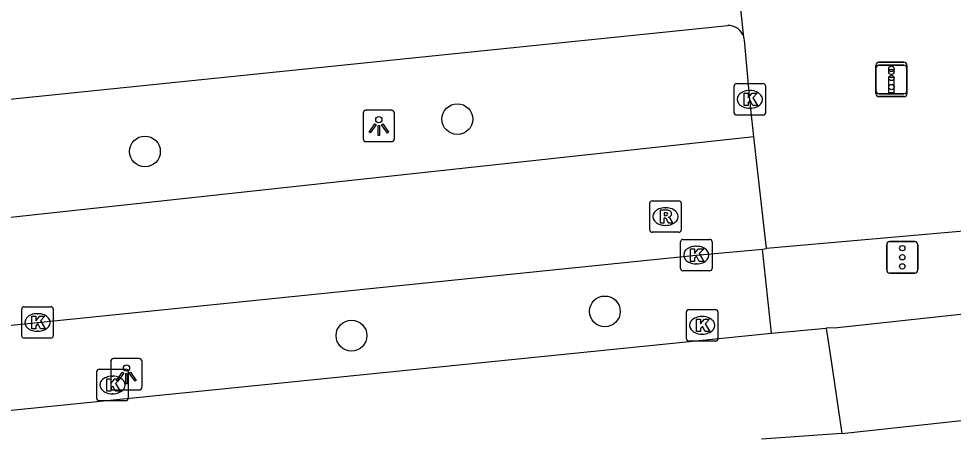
# Model space of a CAD drawing. Extents: x 160676 to 161153, y 383244 to 383713.
# Drawn here: x 161106.09 to 161135.79, y 383558.11 to 383571.4 of the extents above; entities that cross this region are included whole.
import ezdxf

# ---------------------------------------------------------------- set-up
doc = ezdxf.new("R2010")
doc.units = 0
for name, color, linetype in [('IMGEO_Boom', 7, 'Continuous'), ('IMGEO_Drukknoppaal', 7, 'Continuous'), ('IMGEO_Fietspad_gesloten', 7, 'Continuous'), ('IMGEO_Kolk', 7, 'Continuous'), ('IMGEO_Lichtpunt', 7, 'Continuous'), ('IMGEO_OVBaan_gesloten', 7, 'Continuous'), ('IMGEO_Rijbaan_lokaal_gesloten', 7, 'Continuous'), ('IMGEO_Rioolput', 7, 'Continuous'), ('IMGEO_Verkeerseiland_open', 7, 'Continuous'), ('IMGEO_Verkeersregelinstallatiepaal', 7, 'Continuous')]:
    doc.layers.add(name, color=color, linetype=linetype)

msp = doc.modelspace()

# ---------------------------------------------------------------- linework, layer by layer
at = {"layer": 'IMGEO_Boom'}
for centre in [(161120.031, 383568.205), (161110.102, 383567.176), (161124.718, 383562.088), (161116.666, 383561.316)]:
    msp.add_circle(centre, 0.489, dxfattribs=at)
at = {"layer": 'IMGEO_Drukknoppaal'}
for p, q in [((161133.327, 383569.02), (161133.327, 383569.82)), ((161133.327, 383569.82), (161133.327, 383569.02)), ((161133.427, 383569.92), (161134.217, 383569.92)), ((161134.217, 383569.92), (161133.427, 383569.92)), ((161134.317, 383569.82), (161134.317, 383569.02)), ((161134.317, 383569.02), (161134.317, 383569.82)), ((161134.217, 383568.92), (161133.427, 383568.92)), ((161133.427, 383568.92), (161134.217, 383568.92))]:
    msp.add_line(p, q, dxfattribs=at)
msp.add_lwpolyline([(161133.897, 383569.545), (161133.897, 383569.045), (161133.747, 383569.045), (161133.747, 383569.545), (161133.897, 383569.545)], dxfattribs=at)
msp.add_circle((161133.822, 383569.71), 0.085, dxfattribs=at)
for centre, start, end in [((161133.427, 383569.82), 90, 180), ((161133.427, 383569.82), 90, 180), ((161134.217, 383569.82), 0, 90), ((161134.217, 383569.82), 360, 90), ((161133.427, 383569.02), 180, 270), ((161133.427, 383569.02), 180, 270), ((161134.217, 383569.02), 270, 0), ((161134.217, 383569.02), 270, 0)]:
    msp.add_arc(centre, 0.1, start, end, dxfattribs=at)
at = {"layer": 'IMGEO_Fietspad_gesloten'}
for points in [[(161145.5, 383563.019), (161132.11, 383561.564), (161131.751, 383561.552)], [(161053.666, 383553.653), (161130.013, 383561.398)], [(161130.013, 383561.398), (161131.751, 383561.552)], [(161131.751, 383561.552), (161131.905, 383560.511), (161132.245, 383558.207)], [(161132.245, 383558.207), (161148.423, 383559.968)], [(161132.245, 383558.207), (161129.695, 383558.017)]]:
    msp.add_lwpolyline(points, dxfattribs=at)
at = {"layer": 'IMGEO_Kolk'}
for p, q in [((161128.823, 383568.408), (161128.823, 383569.26)), ((161128.898, 383569.334), (161129.75, 383569.334)), ((161129.311, 383569.114), (161129.336, 383569.114)), ((161129.824, 383569.26), (161129.824, 383568.408)), ((161129.334, 383568.554), (161129.309, 383568.554)), ((161129.75, 383568.334), (161128.898, 383568.334)), ((161127.122, 383563.453), (161127.122, 383564.305)), ((161127.197, 383564.379), (161128.049, 383564.379)), ((161128.123, 383564.305), (161128.123, 383563.453)), ((161127.61, 383564.159), (161127.635, 383564.159)), ((161127.633, 383563.599), (161127.608, 383563.599)), ((161128.049, 383563.379), (161127.197, 383563.379)), ((161106.263, 383562.235), (161107.115, 383562.235)), ((161106.188, 383561.309), (161106.188, 383562.161)), ((161106.676, 383562.015), (161106.701, 383562.015)), ((161107.189, 383562.161), (161107.189, 383561.309)), ((161127.309, 383561.218), (161127.309, 383562.07)), ((161127.384, 383562.144), (161128.236, 383562.144)), ((161127.797, 383561.924), (161127.822, 383561.924)), ((161128.31, 383562.07), (161128.31, 383561.218)), ((161106.699, 383561.455), (161106.674, 383561.455)), ((161127.82, 383561.364), (161127.795, 383561.364)), ((161107.115, 383561.235), (161106.263, 383561.235)), ((161128.236, 383561.144), (161127.384, 383561.144)), ((161108.57, 383559.32), (161108.57, 383560.172)), ((161108.645, 383560.246), (161109.497, 383560.246)), ((161109.571, 383560.172), (161109.571, 383559.32)), ((161109.058, 383560.026), (161109.083, 383560.026)), ((161109.081, 383559.466), (161109.056, 383559.466)), ((161109.497, 383559.246), (161108.645, 383559.246))]:
    msp.add_line(p, q, dxfattribs=at)
for points in [[(161128.823, 383568.408), (161128.823, 383569.26)], [(161128.898, 383569.334), (161129.75, 383569.334)], [(161129.824, 383569.26), (161129.824, 383568.408)], [(161129.144, 383569.034), (161129.267, 383569.034), (161129.267, 383568.883), (161129.397, 383569.034), (161129.561, 383569.034), (161129.415, 383568.883), (161129.568, 383568.634), (161129.416, 383568.634), (161129.331, 383568.798), (161129.267, 383568.731), (161129.267, 383568.634), (161129.144, 383568.634), (161129.144, 383569.034)], [(161129.75, 383568.334), (161128.898, 383568.334)], [(161127.122, 383563.453), (161127.122, 383564.305)], [(161127.197, 383564.379), (161128.049, 383564.379)], [(161128.123, 383564.305), (161128.123, 383563.453)], [(161127.443, 383564.079), (161127.566, 383564.079), (161127.566, 383563.928), (161127.696, 383564.079), (161127.86, 383564.079), (161127.714, 383563.928), (161127.867, 383563.679), (161127.715, 383563.679), (161127.63, 383563.843), (161127.566, 383563.776), (161127.566, 383563.679), (161127.443, 383563.679), (161127.443, 383564.079)], [(161128.049, 383563.379), (161127.197, 383563.379)], [(161106.263, 383562.235), (161107.115, 383562.235)], [(161106.188, 383561.309), (161106.188, 383562.161)], [(161106.509, 383561.935), (161106.632, 383561.935), (161106.632, 383561.784), (161106.762, 383561.935), (161106.926, 383561.935), (161106.78, 383561.784), (161106.933, 383561.535), (161106.781, 383561.535), (161106.696, 383561.699), (161106.632, 383561.632), (161106.632, 383561.535), (161106.509, 383561.535), (161106.509, 383561.935)], [(161107.189, 383562.161), (161107.189, 383561.309)], [(161127.309, 383561.218), (161127.309, 383562.07)], [(161127.384, 383562.144), (161128.236, 383562.144)], [(161128.31, 383562.07), (161128.31, 383561.218)], [(161127.63, 383561.844), (161127.753, 383561.844), (161127.753, 383561.693), (161127.883, 383561.844), (161128.047, 383561.844), (161127.901, 383561.693), (161128.054, 383561.444), (161127.902, 383561.444), (161127.817, 383561.608), (161127.753, 383561.541), (161127.753, 383561.444), (161127.63, 383561.444), (161127.63, 383561.844)], [(161107.115, 383561.235), (161106.263, 383561.235)], [(161128.236, 383561.144), (161127.384, 383561.144)], [(161108.57, 383559.32), (161108.57, 383560.172)], [(161108.645, 383560.246), (161109.497, 383560.246)], [(161109.571, 383560.172), (161109.571, 383559.32)], [(161108.891, 383559.946), (161109.014, 383559.946), (161109.014, 383559.795), (161109.144, 383559.946), (161109.308, 383559.946), (161109.162, 383559.795), (161109.315, 383559.546), (161109.163, 383559.546), (161109.078, 383559.71), (161109.014, 383559.643), (161109.014, 383559.546), (161108.891, 383559.546), (161108.891, 383559.946)], [(161109.497, 383559.246), (161108.645, 383559.246)]]:
    msp.add_lwpolyline(points, dxfattribs=at)
for centre, start, end in [((161128.9, 383569.258), 91.552, 178.448), ((161128.9, 383569.258), 91.552, 178.448), ((161129.748, 383569.258), 1.552, 88.448), ((161129.748, 383569.258), 1.552, 88.448), ((161128.9, 383568.41), 181.552, 268.448), ((161128.9, 383568.41), 181.552, 268.448), ((161129.748, 383568.41), 271.552, 358.448), ((161129.748, 383568.41), 271.552, 358.448), ((161127.199, 383564.303), 91.552, 178.448), ((161127.199, 383564.303), 91.552, 178.448), ((161128.047, 383564.303), 1.552, 88.448), ((161128.047, 383564.303), 1.552, 88.448), ((161127.199, 383563.455), 181.552, 268.448), ((161127.199, 383563.455), 181.552, 268.448), ((161128.047, 383563.455), 271.552, 358.448), ((161128.047, 383563.455), 271.552, 358.448), ((161106.265, 383562.159), 91.552, 178.448), ((161106.265, 383562.159), 91.552, 178.448), ((161107.113, 383562.159), 1.552, 88.448), ((161107.113, 383562.159), 1.552, 88.448), ((161127.386, 383562.068), 91.552, 178.448), ((161127.386, 383562.068), 91.552, 178.448), ((161128.234, 383562.068), 1.552, 88.448), ((161128.234, 383562.068), 1.552, 88.448), ((161106.265, 383561.311), 181.552, 268.448), ((161106.265, 383561.311), 181.552, 268.448), ((161107.113, 383561.311), 271.552, 358.448), ((161107.113, 383561.311), 271.552, 358.448), ((161127.386, 383561.22), 181.552, 268.448), ((161127.386, 383561.22), 181.552, 268.448), ((161128.234, 383561.22), 271.552, 358.448), ((161128.234, 383561.22), 271.552, 358.448), ((161108.647, 383560.17), 91.552, 178.448), ((161108.647, 383560.17), 91.552, 178.448), ((161109.495, 383560.17), 1.552, 88.448), ((161109.495, 383560.17), 1.552, 88.448), ((161108.647, 383559.322), 181.552, 268.448), ((161108.647, 383559.322), 181.552, 268.448), ((161109.495, 383559.322), 271.552, 358.448), ((161109.495, 383559.322), 271.552, 358.448)]:
    msp.add_arc(centre, 0.0765, start, end, dxfattribs=at)
for centre, major_axis, ratio, start_param, end_param in [((161129.31, 383568.834), (-0.387, 0.002), 0.722429, 4.712389, 7.853982), ((161129.335, 383568.834), (-0.39, 0.002), 0.717154, 1.570796, 4.712389), ((161127.609, 383563.879), (-0.387, 0.002), 0.722429, 4.712389, 7.853982), ((161127.634, 383563.879), (-0.39, 0.002), 0.717154, 1.570796, 4.712389), ((161106.675, 383561.735), (-0.387, 0.002), 0.722429, 4.712389, 7.853982), ((161106.7, 383561.735), (-0.39, 0.002), 0.717154, 1.570796, 4.712389), ((161127.796, 383561.644), (-0.387, 0.002), 0.722429, 4.712389, 7.853982), ((161127.821, 383561.644), (-0.39, 0.002), 0.717154, 1.570796, 4.712389), ((161109.057, 383559.746), (-0.387, 0.002), 0.722429, 4.712389, 7.853982), ((161109.082, 383559.746), (-0.39, 0.002), 0.717154, 1.570796, 4.712389)]:
    msp.add_ellipse(centre, major_axis=major_axis, ratio=ratio, start_param=start_param, end_param=end_param, dxfattribs=at)
at = {"layer": 'IMGEO_Lichtpunt'}
for p, q in [((161117.938, 383568.485), (161117.13, 383568.485)), ((161117.938, 383568.485), (161117.13, 383568.485)), ((161117.036, 383568.39), (161117.036, 383567.583)), ((161117.036, 383568.39), (161117.036, 383567.583)), ((161118.032, 383567.583), (161118.032, 383568.39)), ((161118.032, 383567.583), (161118.032, 383568.39)), ((161117.13, 383567.489), (161117.938, 383567.489)), ((161117.13, 383567.489), (161117.938, 383567.489)), ((161109.016, 383560.49), (161109.016, 383559.683)), ((161109.016, 383560.49), (161109.016, 383559.683)), ((161109.918, 383560.585), (161109.11, 383560.585)), ((161109.918, 383560.585), (161109.11, 383560.585)), ((161110.012, 383559.683), (161110.012, 383560.49)), ((161110.012, 383559.683), (161110.012, 383560.49)), ((161109.11, 383559.589), (161109.918, 383559.589)), ((161109.11, 383559.589), (161109.918, 383559.589))]:
    msp.add_line(p, q, dxfattribs=at)
for points in [[(161117.41, 383568.054), (161117.449, 383568.026), (161117.261, 383567.764), (161117.223, 383567.791), (161117.41, 383568.054)], [(161117.512, 383568.006), (161117.559, 383568.006), (161117.559, 383567.684), (161117.512, 383567.684), (161117.512, 383568.006)], [(161117.622, 383568.026), (161117.66, 383568.053), (161117.847, 383567.791), (161117.808, 383567.763), (161117.622, 383568.026)], [(161109.39, 383560.154), (161109.429, 383560.126), (161109.241, 383559.864), (161109.203, 383559.891), (161109.39, 383560.154)], [(161109.602, 383560.126), (161109.64, 383560.153), (161109.827, 383559.891), (161109.788, 383559.863), (161109.602, 383560.126)], [(161109.492, 383560.106), (161109.539, 383560.106), (161109.539, 383559.784), (161109.492, 383559.784), (161109.492, 383560.106)]]:
    msp.add_lwpolyline(points, dxfattribs=at)
for centre in [(161117.535, 383568.188), (161109.515, 383560.288)]:
    msp.add_circle(centre, 0.0994, dxfattribs=at)
for centre, start, end in [((161117.13, 383568.39), 90, 180), ((161117.13, 383568.39), 90, 180), ((161117.938, 383568.39), 0, 90), ((161117.938, 383568.39), 0, 90), ((161117.13, 383567.583), 180, 270), ((161117.13, 383567.583), 180, 270), ((161117.938, 383567.583), 270, 0), ((161117.938, 383567.583), 270, 360), ((161109.11, 383560.49), 90, 180), ((161109.11, 383560.49), 90, 180), ((161109.918, 383560.49), 0, 90), ((161109.918, 383560.49), 0, 90), ((161109.11, 383559.683), 180, 270), ((161109.11, 383559.683), 180, 270), ((161109.918, 383559.683), 270, 0), ((161109.918, 383559.683), 270, 360)]:
    msp.add_arc(centre, 0.0946, start, end, dxfattribs=at)
at = {"layer": 'IMGEO_OVBaan_gesloten'}
for points in [[(161129.136, 383570.809), (161128.738, 383574.467)], [(161015.36, 383559.547), (161128.627, 383571.185)]]:
    msp.add_lwpolyline(points, dxfattribs=at)
for centre, radius, start, end in [((161128.633, 383570.662), 0.523, 26.9733, 90.7081), ((161128.63, 383570.659), 0.528, 16.5365, 27.0664)]:
    msp.add_arc(centre, radius, start, end, dxfattribs=at)
at = {"layer": 'IMGEO_Rijbaan_lokaal_gesloten'}
for points in [[(161129.447, 383567.638), (161129.324, 383568.834), (161129.155, 383570.714)], [(161129.447, 383567.638), (161040.346, 383557.963), (161015.911, 383554.341)], [(161129.854, 383564.086), (161129.447, 383567.638)], [(161138.761, 383564.878), (161129.854, 383564.086)], [(161053.368, 383556.276), (161055.51, 383556.475), (161070.913, 383558.041), (161089.308, 383559.955), (161106.689, 383561.735), (161127.623, 383563.879), (161129.727, 383564.069)], [(161129.727, 383564.069), (161129.854, 383564.086)]]:
    msp.add_lwpolyline(points, dxfattribs=at)
msp.add_arc((161128.695, 383570.671), 0.461, 5.2844, 17.3355, dxfattribs=at)
at = {"layer": 'IMGEO_Rioolput'}
for p, q in [((161126.143, 383564.679), (161126.143, 383565.531)), ((161126.218, 383565.605), (161127.07, 383565.605)), ((161127.144, 383565.531), (161127.144, 383564.679)), ((161126.631, 383565.385), (161126.656, 383565.385)), ((161127.07, 383564.605), (161126.218, 383564.605)), ((161126.654, 383564.825), (161126.629, 383564.825))]:
    msp.add_line(p, q, dxfattribs=at)
for points in [[(161126.143, 383564.679), (161126.143, 383565.531)], [(161126.218, 383565.605), (161127.07, 383565.605)], [(161127.144, 383565.531), (161127.144, 383564.679)], [(161126.732, 383565.303), (161126.48, 383565.305), (161126.48, 383564.905)], [(161126.658, 383565.224), (161126.604, 383565.224), (161126.604, 383565.143)], [(161126.48, 383564.905), (161126.604, 383564.905), (161126.604, 383565.067), (161126.615, 383565.067)], [(161126.604, 383565.143), (161126.656, 383565.143)], [(161126.662, 383565.038), (161126.733, 383564.905), (161126.873, 383564.905), (161126.808, 383565.031)], [(161127.07, 383564.605), (161126.218, 383564.605)]]:
    msp.add_lwpolyline(points, dxfattribs=at)
for centre, radius, start, end in [((161126.22, 383565.529), 0.0765, 91.552, 178.448), ((161126.22, 383565.529), 0.0765, 91.552, 178.448), ((161127.068, 383565.529), 0.0765, 1.552, 88.448), ((161127.068, 383565.529), 0.0765, 1.552, 88.448), ((161126.664, 383565.128), 0.0964, 77.0061, 93.1865), ((161126.678, 383565.185), 0.0378, 276.6634, 79.6772), ((161126.731, 383565.193), 0.109, 350.3612, 89.416), ((161126.614, 383565.014), 0.0533, 26.0293, 88.6989), ((161126.64, 383565.332), 0.19, 274.7715, 282.9687), ((161126.729, 383565.193), 0.112, 277.5842, 350.9817), ((161126.713, 383564.978), 0.108, 29.5134, 73.7905), ((161126.22, 383564.681), 0.0765, 181.552, 268.448), ((161126.22, 383564.681), 0.0765, 181.552, 268.448), ((161127.068, 383564.681), 0.0765, 271.552, 358.448), ((161127.068, 383564.681), 0.0765, 271.552, 358.448)]:
    msp.add_arc(centre, radius, start, end, dxfattribs=at)
for centre, major_axis, ratio, start_param, end_param in [((161126.63, 383565.105), (-0.387, 0.002), 0.722429, 4.712389, 7.853982), ((161126.655, 383565.105), (-0.39, 0.002), 0.717154, 1.570796, 4.712389)]:
    msp.add_ellipse(centre, major_axis=major_axis, ratio=ratio, start_param=start_param, end_param=end_param, dxfattribs=at)
at = {"layer": 'IMGEO_Verkeerseiland_open'}
msp.add_lwpolyline([(161130.013, 383561.398), (161129.727, 383564.069)], dxfattribs=at)
at = {"layer": 'IMGEO_Verkeersregelinstallatiepaal'}
for p, q in [((161133.428, 383570.014), (161134.218, 383570.014)), ((161134.218, 383570.014), (161133.428, 383570.014)), ((161133.328, 383569.114), (161133.328, 383569.914)), ((161133.328, 383569.914), (161133.328, 383569.114)), ((161134.318, 383569.914), (161134.318, 383569.114)), ((161134.318, 383569.114), (161134.318, 383569.914)), ((161134.218, 383569.014), (161133.428, 383569.014)), ((161133.428, 383569.014), (161134.218, 383569.014)), ((161133.775, 383564.309), (161134.565, 383564.309)), ((161134.565, 383564.309), (161133.775, 383564.309)), ((161133.675, 383563.409), (161133.675, 383564.209)), ((161133.675, 383564.209), (161133.675, 383563.409)), ((161134.665, 383564.209), (161134.665, 383563.409)), ((161134.665, 383563.409), (161134.665, 383564.209)), ((161134.565, 383563.309), (161133.775, 383563.309)), ((161133.775, 383563.309), (161134.565, 383563.309))]:
    msp.add_line(p, q, dxfattribs=at)
for centre in [(161133.823, 383569.804), (161133.823, 383569.514), (161133.823, 383569.224), (161134.17, 383564.099), (161134.17, 383563.809), (161134.17, 383563.519)]:
    msp.add_circle(centre, 0.085, dxfattribs=at)
for centre, start, end in [((161133.428, 383569.914), 90, 180), ((161133.428, 383569.914), 90, 180), ((161134.218, 383569.914), 0, 90), ((161134.218, 383569.914), 360, 90), ((161133.428, 383569.114), 180, 270), ((161133.428, 383569.114), 180, 270), ((161134.218, 383569.114), 270, 0), ((161134.218, 383569.114), 270, 0), ((161133.775, 383564.209), 90, 180), ((161133.775, 383564.209), 90, 180), ((161134.565, 383564.209), 0, 90), ((161134.565, 383564.209), 360, 90), ((161133.775, 383563.409), 180, 270), ((161133.775, 383563.409), 180, 270), ((161134.565, 383563.409), 270, 0), ((161134.565, 383563.409), 270, 0)]:
    msp.add_arc(centre, 0.1, start, end, dxfattribs=at)

doc.saveas('drawing.dxf')
